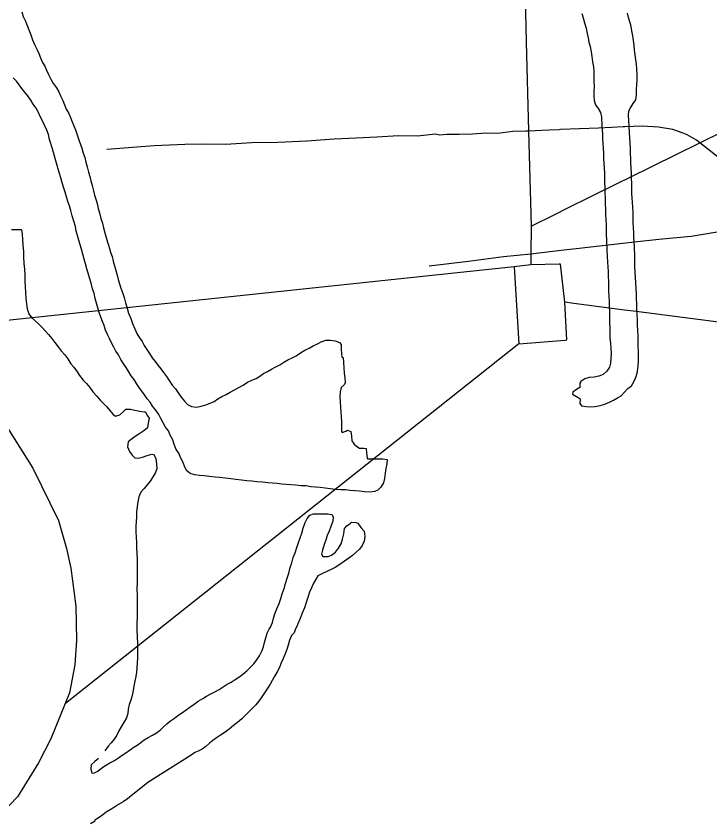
# Model space of a CAD drawing. Extents: x 1945482 to 2853149, y 66427 to 1015778.
# Drawn here: x 2304976 to 2307372, y 193965 to 196749 of the extents above; entities that cross this region are included whole.
import ezdxf

# ---------------------------------------------------------------- set-up
doc = ezdxf.new("R2010")
doc.units = 0
for name, color, linetype in [('Old_Level_35', 7, 'Continuous'), ('Old_Level_44', 7, 'Continuous'), ('Old_Level_52', 7, 'Continuous'), ('Old_Level_56', 7, 'Continuous'), ('Old_Level_60', 7, 'Continuous')]:
    doc.layers.add(name, color=color, linetype=linetype)

msp = doc.modelspace()

# ---------------------------------------------------------------- linework, layer by layer
at = {"layer": 'Old_Level_35'}
for p, q in [((2307071.7, 195965.5), (2307111.9, 195970)), ((2306848.1, 195940.1), (2306887.8, 195944.7))]:
    msp.add_line(p, q, dxfattribs=at)
for points in [[(2307111.9, 195970), (2307195.2, 195979.4), (2307306.9, 195989.8), (2307432.1, 196010.8), (2307492.1, 196011.1), (2307569.9, 196014.2), (2307580, 196014.6), (2307591.1, 196015.1)], [(2306887.8, 195944.7), (2306920.4, 195948.5), (2307071.7, 195965.5)], [(2306402.6, 195887.9), (2306538, 195903.3), (2306659.4, 195920.1), (2306754, 195929.3)], [(2306754, 195929.3), (2306763, 195930.2), (2306848.1, 195940.1)]]:
    msp.add_lwpolyline(points, dxfattribs=at)
at = {"layer": 'Old_Level_44'}
msp.add_lwpolyline([(2307407, 196256.4), (2307336.7, 196312), (2307325.8, 196320.6), (2307293, 196339.3), (2307276.7, 196346.7), (2307244.3, 196357.4), (2307193.9, 196365.4), (2307137.8, 196369.2), (2307077.8, 196366.8), (2307072.4, 196366.6), (2307032.2, 196364.8), (2306987.6, 196362.8), (2306856.5, 196357.5), (2306851.7, 196357.3), (2306816.4, 196355.6), (2306791.8, 196354.5), (2306746, 196352.2), (2306735.9, 196351.7), (2306691.9, 196351.1), (2306640, 196344.5), (2306597.9, 196345.8), (2306552, 196341.4), (2306506, 196340.8), (2306464.1, 196340.1), (2306438.1, 196337.9), (2306424, 196341.7), (2306362.2, 196334.9), (2306296.1, 196336), (2306222.3, 196331.1), (2306150.2, 196328), (2306074.3, 196325), (2305980.5, 196317.9), (2305880.5, 196312.6), (2305788.5, 196311.3), (2305700.7, 196306.2), (2305630.6, 196307.2), (2305558.6, 196306.4), (2305452.8, 196301), (2305289, 196288.9)], dxfattribs=at)
at = {"layer": 'Old_Level_52'}
msp.add_lwpolyline([(2304278.5, 195917.7), (2304442.8, 195812.2), (2304647.3, 195648.3), (2304784.3, 195523.7), (2304924.8, 195363.2), (2305033.7, 195189.4), (2305122.9, 195008.9), (2305150.7, 194912), (2305165.4, 194844.6), (2305182.6, 194713.2), (2305185.3, 194595.3), (2305178.6, 194511), (2305160.5, 194414.2), (2305096.7, 194255.7), (2305054, 194171.9), (2304980.6, 194055), (2304826.9, 193894.9)], dxfattribs=at)
at = {"layer": 'Old_Level_56'}
for p, q in [((2306733.4, 196826.5), (2306737.8, 196660.4)), ((2306737.8, 196660.4), (2306746, 196352.2)), ((2306746, 196352.2), (2306754.7, 196024.7)), ((2307092.4, 196191.4), (2307336.7, 196312)), ((2307054.1, 196172.5), (2307092.4, 196191.4)), ((2306877.1, 196085.2), (2307054.1, 196172.5)), ((2306754.7, 196024.7), (2306838.5, 196066.1)), ((2306838.5, 196066.1), (2306877.1, 196085.2)), ((2306754.7, 196024.7), (2306754, 195929.3)), ((2306754, 195929.3), (2306753.8, 195890.6)), ((2306695.8, 195884.1), (2304627, 195665.6)), ((2306851.6, 195893.4), (2306753.8, 195890.6)), ((2306902, 195757.6), (2306870.9, 195761.6)), ((2307076.8, 195734.9), (2306902, 195757.6)), ((2307117.1, 195729.7), (2307076.8, 195734.9)), ((2307702.8, 195653.6), (2307117.1, 195729.7)), ((2306712.2, 195618.3), (2305146.5, 194377.2))]:
    msp.add_line(p, q, dxfattribs=at)
for points in [[(2307336.7, 196312), (2308497.3, 196884.8), (2309185.7, 198264.3)], [(2306753.8, 195890.6), (2306695.8, 195884.1), (2306712.2, 195618.3), (2306871.6, 195631.2)], [(2306870.9, 195761.6), (2306855.7, 195893.5), (2306851.6, 195893.4)], [(2306871.6, 195631.2), (2306877.9, 195631.7), (2306870.9, 195761.6)]]:
    msp.add_lwpolyline(points, dxfattribs=at)
at = {"layer": 'Old_Level_60'}
for points in [[(2304996.5, 196764), (2305001, 196748.2), (2305008.2, 196732), (2305014.7, 196717), (2305020, 196702.2), (2305027.2, 196684), (2305033, 196667.2), (2305039.7, 196651.4), (2305047.5, 196635.2), (2305055, 196619.6), (2305060.5, 196605.4), (2305067.7, 196589.4), (2305075, 196576), (2305081.2, 196562.2), (2305088.5, 196547.4), (2305096.2, 196531.6), (2305105, 196515.4), (2305115.2, 196502), (2305123.5, 196488.2)], [(2306930, 196757.8), (2306934.2, 196743), (2306938.5, 196726.2), (2306944.5, 196707.4), (2306948.2, 196689.6), (2306951.2, 196674.4), (2306954.2, 196658.8), (2306958.2, 196643.8), (2306962.2, 196626.4), (2306964.2, 196610), (2306967, 196591.2), (2306969.5, 196574.2), (2306970.7, 196558.4), (2306971.5, 196542), (2306971.5, 196523.8), (2306972, 196506.4), (2306971.7, 196490.6), (2306971.7, 196474.2), (2306972, 196458.2), (2306976.5, 196442.8), (2306986, 196429.8), (2306994.5, 196417), (2306997.7, 196400.8), (2306999, 196371.1), (2307000.5, 196341.4), (2307001.2, 196326), (2307002.2, 196310), (2307003, 196294), (2307004.2, 196274.8), (2307005, 196257.2), (2307005.5, 196241.8), (2307006.5, 196224.6), (2307007.5, 196207.6), (2307008, 196191.6), (2307008.2, 196174.2), (2307009, 196159), (2307009.5, 196140), (2307010, 196119.6), (2307010.7, 196101.8), (2307011.5, 196083.2), (2307011.7, 196066.6), (2307012.5, 196045.6), (2307013.2, 196030.6), (2307013.7, 196013.8), (2307014.2, 195994.8), (2307014.7, 195977.4), (2307016.5, 195941.3), (2307018.7, 195899.8), (2307020, 195884.4), (2307020.5, 195868.2), (2307021.2, 195851.2), (2307021.5, 195834.6), (2307021.7, 195816.8), (2307022, 195799.6), (2307022.5, 195781.6), (2307023.7, 195765.4), (2307024.5, 195747), (2307025.5, 195730.2), (2307025.2, 195710.4), (2307025.5, 195692.2), (2307026.2, 195672.8), (2307026.2, 195656), (2307026.5, 195638.6), (2307028.2, 195619.2), (2307029.5, 195603.4), (2307030.5, 195586), (2307029.7, 195568.6), (2307028.5, 195551.8), (2307024.7, 195537.2), (2307015.5, 195523.4), (2307003.2, 195512), (2306988.7, 195506.2), (2306972.2, 195503.4), (2306955.2, 195502.2), (2306939.5, 195497), (2306926, 195488.8), (2306922.7, 195483), (2306922.7, 195468), (2306911, 195460.4), (2306898.5, 195451.4), (2306897.5, 195444.8), (2306903.5, 195440.6), (2306917.2, 195433.4), (2306923.5, 195428.2), (2306923.2, 195412.6)], [(2306923.2, 195412.6), (2306929, 195403.8), (2306944.2, 195401.6), (2306959.5, 195401.4), (2306976, 195401.8), (2306992.7, 195406), (2307009.5, 195410.4), (2307025.2, 195417.2), (2307039.5, 195424.4), (2307053.2, 195431.4), (2307066, 195439.4), (2307076.2, 195450.6), (2307088.2, 195464), (2307101.2, 195473.8), (2307110.7, 195489), (2307117.2, 195506), (2307121.5, 195522.8), (2307124.7, 195542.4), (2307125.5, 195558.6), (2307125.5, 195574), (2307125.2, 195593.2), (2307124.7, 195608.8), (2307124.5, 195626.8), (2307124.2, 195646), (2307123.5, 195664.8), (2307122.2, 195684.2), (2307121.5, 195702.6), (2307120.5, 195718), (2307120, 195736.2), (2307119.5, 195755.8), (2307119, 195775), (2307118, 195790), (2307117, 195809), (2307115.7, 195828.6), (2307115, 195848), (2307114, 195865.2), (2307113.2, 195884.2), (2307113, 195902), (2307113.2, 195920.8), (2307111.5, 195952.9), (2307109.5, 195987.2), (2307109.5, 196002.2), (2307108.5, 196019), (2307107.2, 196036.6), (2307106.7, 196055.6), (2307106.7, 196071), (2307105.5, 196090.4), (2307104.5, 196106), (2307103.5, 196121.6), (2307102.7, 196136.6), (2307102.5, 196153.6), (2307102.5, 196173.2), (2307101.7, 196189.2), (2307100.7, 196207.8), (2307100, 196223.2), (2307099.2, 196242.8), (2307098.5, 196258.2), (2307097.7, 196273.4), (2307097.2, 196292.4), (2307096.5, 196311.8), (2307095, 196329.4), (2307094.5, 196346.4), (2307093, 196370.5), (2307091, 196407), (2307092, 196422), (2307097.7, 196433.2), (2307106.7, 196447.2), (2307116.5, 196460.4), (2307118.5, 196477.2), (2307118.7, 196494.6), (2307119.5, 196513.4), (2307121, 196528.4), (2307121.2, 196548.2), (2307119.7, 196567.4), (2307118.5, 196583.4), (2307115.7, 196598.8), (2307113.5, 196615.6), (2307111.7, 196631.8), (2307110.2, 196649), (2307108, 196665.4), (2307105.5, 196680.8), (2307102.5, 196698.2), (2307099.5, 196713.4), (2307095, 196729), (2307091, 196744.2), (2307087.5, 196759.4)], [(2305130.2, 196191.6), (2305125.2, 196209.6), (2305120.5, 196226), (2305115.7, 196241.6), (2305111.7, 196258.2), (2305101.5, 196291.7), (2305091.7, 196323.8), (2305087.7, 196340.8), (2305082, 196356), (2305074.2, 196372.8), (2305067.5, 196387.8), (2305059.5, 196402.2), (2305053.2, 196416.8), (2305045.5, 196431.4), (2305035.7, 196445.4), (2305027.2, 196459.6), (2305017, 196474.4), (2305005.5, 196487.8), (2304995.7, 196499.6), (2304986.5, 196511.6), (2304977.2, 196524.4), (2304966.2, 196536)], [(2305123.5, 196488.2), (2305129.5, 196474.4)], [(2305129.5, 196474.4), (2305137.2, 196458.2), (2305143.5, 196442.8), (2305149.2, 196428.6), (2305158, 196413.2), (2305164.5, 196399.6), (2305169.7, 196384.8), (2305176, 196370.4), (2305181.5, 196356.2), (2305194.5, 196318.5), (2305203, 196294), (2305208, 196276.6), (2305213.5, 196260.8), (2305217.5, 196245.6), (2305222, 196229.2), (2305226.5, 196210.8), (2305230.5, 196195.6), (2305234.5, 196180.6), (2305238.7, 196165), (2305243.7, 196146.4), (2305247.5, 196131.6), (2305251.5, 196117), (2305255.7, 196102), (2305259.7, 196085.2), (2305264.2, 196070.4), (2305268.5, 196050.6), (2305274, 196034.2), (2305278.5, 196018.2), (2305282.5, 196000.8), (2305287.7, 195985.6), (2305291.7, 195969.4), (2305296.2, 195954.8), (2305302.5, 195935), (2305307.5, 195919.6), (2305311.5, 195903.4), (2305316.2, 195887), (2305320.7, 195871), (2305325.2, 195854.8), (2305329.2, 195840), (2305333.7, 195825), (2305338, 195810.4), (2305344.5, 195792.4), (2305349, 195777.6), (2305354.5, 195759.4), (2305359.5, 195741.4), (2305364.7, 195724.4), (2305372, 195706.2), (2305378.7, 195688), (2305386.2, 195670.4), (2305393.5, 195654.2), (2305402.2, 195639.4), (2305411.2, 195625.8), (2305419, 195612.6), (2305428.2, 195598.6), (2305436.5, 195584.6), (2305445.7, 195570)], [(2305135.7, 196173.6), (2305130.2, 196191.6)], [(2306146, 195111), (2306129.7, 195112.6), (2306113.7, 195114.4), (2306098, 195115), (2306079.5, 195115.8), (2306061, 195117.4), (2306043.2, 195119.8), (2306026, 195122), (2306010.5, 195123.8), (2305994.5, 195125), (2305977.5, 195127.8), (2305959.2, 195128.8), (2305940.7, 195130.4), (2305924.5, 195131.4), (2305909, 195132.6), (2305893.5, 195134.2), (2305877.2, 195136.4), (2305862, 195137.4), (2305846, 195138.4), (2305827.2, 195140.6), (2305807.5, 195142.6), (2305790.7, 195144), (2305773, 195146), (2305754.7, 195148.2), (2305735.5, 195149.6), (2305717.5, 195153), (2305698.5, 195154.8), (2305678.2, 195156.8), (2305663.5, 195158.6), (2305643.7, 195160.6), (2305626, 195162.4), (2305609.7, 195164.2), (2305592.5, 195166.8), (2305577.5, 195170.6), (2305565.7, 195179.6), (2305559.2, 195193.2), (2305553.2, 195208.6), (2305544.7, 195223.8), (2305538, 195241.2), (2305529.5, 195254), (2305522.5, 195270.6), (2305517, 195286.8), (2305508.7, 195303), (2305502.5, 195318.6), (2305492, 195331.2), (2305483.5, 195345.4), (2305475.5, 195360.8), (2305469.2, 195375), (2305459, 195389.2), (2305447.7, 195403.6), (2305439.2, 195417), (2305428.7, 195428.6), (2305420, 195442), (2305410, 195454.6), (2305401.2, 195468), (2305392.2, 195481.6), (2305383.5, 195494.8), (2305373.2, 195508.4), (2305365.2, 195521.2), (2305356.5, 195536.2), (2305346.5, 195551.2), (2305338.2, 195564), (2305329.5, 195579.8), (2305320.5, 195593.4), (2305313.2, 195607.2), (2305306.2, 195621.4), (2305298.2, 195636.2), (2305291.5, 195650.6), (2305284.5, 195665.8), (2305280.5, 195681.2), (2305274.7, 195695.4), (2305269.2, 195710.2), (2305263, 195726.4), (2305258.7, 195742.2), (2305253.7, 195758.2), (2305249.2, 195774.2), (2305245.5, 195793.2), (2305240.5, 195808.4), (2305235.2, 195827.6), (2305229.2, 195845.6), (2305225.2, 195861.6), (2305221, 195876.6), (2305216, 195894.6), (2305211.5, 195910.6), (2305206.2, 195927.2), (2305202.5, 195944.6), (2305197.7, 195959.4), (2305192.5, 195976.2), (2305187.7, 195992), (2305184, 196007.6), (2305181, 196023), (2305175.7, 196041), (2305170.2, 196060.2), (2305165.5, 196078.2), (2305160.2, 196094.2), (2305154.5, 196109.6), (2305150, 196126), (2305146.2, 196141.2), (2305140, 196158.4), (2305135.7, 196173.6)], [(2304960, 196013), (2304977, 196012.6), (2304992.7, 196012.4), (2304995, 196012.2), (2304997.5, 195996.8), (2304998.7, 195978.4), (2304999.5, 195958.4), (2305001.5, 195937.2), (2305002.2, 195916.8), (2305003.5, 195895.2), (2305005.2, 195875.8), (2305006.2, 195854.6), (2305006.5, 195832.8), (2305007, 195816.6), (2305008.2, 195795.8), (2305009.7, 195774.8), (2305012.2, 195756), (2305014.7, 195738.6), (2305020.5, 195722), (2305029.5, 195709.6), (2305041, 195698.6), (2305054.2, 195685.8), (2305066.2, 195675), (2305078.2, 195662.4), (2305088.2, 195650), (2305099.5, 195637.2)], [(2305099.5, 195637.2), (2305110.5, 195622.4), (2305121, 195608.4), (2305132, 195594.2), (2305144, 195580.4), (2305155.2, 195566.2), (2305165.2, 195549.8), (2305175.2, 195537.2), (2305187.2, 195521.8)], [(2305445.7, 195570), (2305456.5, 195557), (2305466, 195544.4), (2305475.5, 195532.4), (2305485.5, 195519), (2305495.5, 195506), (2305505, 195491.2), (2305515.2, 195476), (2305526.2, 195462.8), (2305535.5, 195449.2), (2305546.5, 195434.8), (2305557.2, 195420.4), (2305568.5, 195408.8), (2305581.5, 195401.6), (2305599.2, 195399.6), (2305615.7, 195402.8), (2305631.5, 195408.2), (2305646.2, 195413.4), (2305660.2, 195419.6), (2305672.7, 195428.4), (2305686.7, 195436), (2305701.2, 195443), (2305715.7, 195451.4), (2305730.7, 195459), (2305745.2, 195467.8), (2305760.2, 195476.2), (2305775.5, 195485.8), (2305789.7, 195493.2), (2305805.2, 195498.4), (2305817.5, 195507.2), (2305830.5, 195516), (2305844.5, 195523), (2305858.2, 195530.4), (2305871.2, 195538.2), (2305886.7, 195546.2), (2305901.2, 195555.4), (2305914.5, 195563), (2305929, 195569.8), (2305943.2, 195576.6), (2305958.5, 195587.4), (2305973.5, 195596), (2305988, 195603.6), (2306002.2, 195611.2), (2306016.5, 195618.4), (2306030, 195625), (2306045.5, 195630.6), (2306062, 195630.6), (2306078.5, 195628.4), (2306092.5, 195622.4), (2306098.5, 195615.6), (2306099, 195600.2), (2306099.5, 195584), (2306101, 195572.4), (2306105.5, 195571.2), (2306106.5, 195553.8), (2306108.2, 195535.6), (2306109.5, 195517.4), (2306111, 195500.8), (2306112, 195484.8), (2306110.2, 195478), (2306098.5, 195467.8), (2306095.2, 195452.8), (2306094.2, 195435), (2306095, 195417.6), (2306096.5, 195399.2), (2306097.5, 195383.4), (2306098.5, 195367.2), (2306099.7, 195348.2), (2306099.5, 195331.4), (2306099.5, 195315.4), (2306102.2, 195312), (2306114.5, 195317.4), (2306121, 195320.8), (2306132.2, 195315.4), (2306134.5, 195299.8), (2306135.5, 195283.6), (2306144, 195271.6), (2306155.7, 195261.8), (2306162.2, 195258.4), (2306177.2, 195258.2), (2306185.5, 195256.6), (2306186.2, 195241.2), (2306188, 195224.6), (2306189.7, 195221.2), (2306208.5, 195221.2), (2306225.2, 195221.2), (2306242.7, 195221), (2306257.5, 195219.4), (2306256.2, 195204.4), (2306253, 195187.8), (2306250.2, 195172.2), (2306248.2, 195154), (2306244.5, 195139), (2306236, 195123.4), (2306225, 195113.2), (2306214.7, 195108.8), (2306197.2, 195107), (2306179.5, 195107.8), (2306161.7, 195109.4), (2306146, 195111)], [(2305187.2, 195521.8), (2305195.5, 195508.8), (2305207.5, 195493.2), (2305219.5, 195481.4), (2305231.2, 195468), (2305241.7, 195452.6), (2305254.5, 195438.2), (2305267, 195424.2), (2305277.5, 195412), (2305289, 195400.8), (2305299.5, 195388), (2305311, 195375), (2305319.7, 195368.6), (2305334.5, 195373.6), (2305346.2, 195384.2), (2305355.2, 195393), (2305371.5, 195392.6), (2305386, 195389), (2305403, 195386.2), (2305418.5, 195384.2), (2305422, 195384.4), (2305430.2, 195369.8), (2305435.7, 195361.8), (2305432.5, 195345), (2305430.2, 195328.6), (2305417.5, 195318.6), (2305403.5, 195308.4), (2305387.5, 195298), (2305373.5, 195288), (2305363.2, 195279.8), (2305360.5, 195262.4), (2305367.5, 195246.6), (2305376.5, 195234.4), (2305386.7, 195225), (2305397.7, 195223.2), (2305412.5, 195227), (2305428.5, 195233.2), (2305445, 195237.4), (2305452.7, 195234.8), (2305459.2, 195222), (2305460.5, 195203.8), (2305461.7, 195186.6), (2305457, 195171.6), (2305447.5, 195157.2), (2305438.7, 195144.2), (2305428.7, 195131.6), (2305418.5, 195119.4), (2305406.7, 195106), (2305399.7, 195090.8), (2305396.5, 195072.6), (2305394, 195056.8), (2305392.5, 195037), (2305392, 195020.4), (2305390.5, 195005.4), (2305389.7, 194989), (2305389.5, 194971), (2305390.5, 194950), (2305391.5, 194933.8), (2305392.5, 194913.4), (2305393.5, 194896.2), (2305394.2, 194874.6), (2305394.5, 194853.8), (2305394.5, 194838.8), (2305394, 194817.6), (2305393.7, 194795.2), (2305393.5, 194772.8), (2305394, 194749.6), (2305394.7, 194728.4), (2305394.7, 194707), (2305394.5, 194688.6), (2305393.7, 194672.4), (2305393.5, 194655.8), (2305393.5, 194640), (2305393.5, 194631.8), (2305395.5, 194582.8), (2305395.7, 194567.2), (2305396, 194550.8), (2305395.5, 194535), (2305394.5, 194517.4), (2305393.2, 194500.8), (2305391.7, 194485.2), (2305389.7, 194470), (2305386, 194454.8), (2305383, 194437.4), (2305380.5, 194421.6), (2305376.7, 194404.8), (2305372.2, 194389), (2305367, 194373.6), (2305363.7, 194357.6), (2305362.5, 194342.4), (2305357.5, 194328.2), (2305349.7, 194314), (2305339.5, 194297.2), (2305331.5, 194282.4), (2305324.2, 194268.2), (2305314.7, 194253.6), (2305304.5, 194241.4), (2305294.7, 194229.8), (2305283.2, 194214.2)], [(2305838, 194603.8), (2305842.7, 194620.4), (2305850.2, 194634), (2305854.7, 194640.4), (2305861.5, 194656.6), (2305865, 194671.8), (2305869.7, 194686.2), (2305877, 194703.4), (2305884.7, 194721.8), (2305890.2, 194739.6), (2305895.2, 194755.6), (2305901.5, 194774), (2305906.7, 194791), (2305912.5, 194810.2), (2305918.2, 194827.2), (2305923, 194846.8), (2305928.5, 194862.4), (2305933.5, 194880.8), (2305939.5, 194897.2), (2305945.2, 194915), (2305951.5, 194932.2), (2305957.5, 194948.6), (2305962.7, 194964.6), (2305967.7, 194982.6), (2305974.5, 195001.4), (2305981.5, 195015.4), (2305990.5, 195027.4), (2306003.5, 195031.6), (2306021.5, 195031.4), (2306037.5, 195031.2), (2306053.2, 195032), (2306066.7, 195029), (2306071.5, 195021), (2306069.5, 195005.8), (2306062.7, 194988.2), (2306057.5, 194971.8), (2306050.7, 194957.2), (2306045.2, 194940.8), (2306040.5, 194925.4), (2306034.7, 194906.8), (2306030.2, 194892.4), (2306035, 194884.8), (2306053.5, 194884.6), (2306065.7, 194888.6), (2306079, 194899.6), (2306089.7, 194912.8), (2306098.5, 194927.6), (2306103.7, 194944.4), (2306107.5, 194962.6), (2306110.7, 194981.2), (2306118.5, 194990.6), (2306131, 194999.8), (2306134.5, 195002.6), (2306150.5, 195001.8), (2306156.7, 194999.2), (2306166.7, 194985), (2306178.5, 194972), (2306180.5, 194953.6), (2306178.5, 194937.6), (2306171, 194922.4), (2306161.5, 194909.4), (2306149.7, 194898.2), (2306137.5, 194888), (2306125.2, 194879), (2306109.7, 194868), (2306094.5, 194856.6), (2306078.5, 194846.4), (2306064.7, 194840), (2306051, 194833.8), (2306034.2, 194825.8), (2306018, 194817.6), (2306009.5, 194804), (2306002.5, 194790.4), (2305996, 194776.6), (2305989.7, 194761.4), (2305983.5, 194742.8), (2305977.5, 194726), (2305971.5, 194706.8), (2305964.2, 194689), (2305956.7, 194670), (2305949.5, 194651.6), (2305946, 194643), (2305941.2, 194635), (2305936.5, 194620.8), (2305927, 194611.6), (2305920.5, 194595.4), (2305916, 194578.8), (2305911.5, 194563.6), (2305905.7, 194549), (2305898.2, 194532.2), (2305891.5, 194517.6), (2305885.2, 194501.2), (2305877.5, 194486.6), (2305869.5, 194473.2), (2305860.2, 194457), (2305853, 194443.4), (2305843.5, 194428), (2305834.5, 194413.8)], [(2305260.5, 194187.8), (2305248.2, 194177.4), (2305236, 194165.4), (2305234.7, 194150.4), (2305237.5, 194137.8), (2305244.7, 194136.6), (2305259, 194144.2), (2305272.2, 194155.2), (2305285, 194163.4), (2305300.2, 194172), (2305315.7, 194180), (2305329.5, 194189.4), (2305342.7, 194198.8), (2305355.7, 194206.8), (2305367.6, 194215.9), (2305368.6, 194216.7), (2305381, 194225), (2305394.7, 194233), (2305406.5, 194242.6), (2305419, 194251.4), (2305432.5, 194260.2), (2305447.5, 194267.8), (2305461.5, 194275.8), (2305473.5, 194285), (2305485, 194296.4), (2305496.5, 194307), (2305509.2, 194317.2), (2305522.7, 194327), (2305535.2, 194335.8), (2305550.5, 194346), (2305563.5, 194355.8), (2305576.2, 194365), (2305590.7, 194375), (2305605, 194384.8), (2305620.5, 194394.6), (2305633.7, 194402.6), (2305648.5, 194410.6), (2305662.2, 194417.2), (2305677.5, 194426), (2305691.2, 194435), (2305704.7, 194443.6), (2305718.5, 194451.2), (2305732.5, 194460), (2305745.5, 194468.6), (2305759.5, 194478.2), (2305772.7, 194490.4), (2305785.5, 194502.4), (2305797.2, 194514.4), (2305806.5, 194526.6), (2305816.5, 194541.8), (2305824.7, 194557.6), (2305830.2, 194572.8), (2305834.5, 194587.4), (2305838, 194603.8)], [(2305834.5, 194413.8), (2305825.2, 194399.8), (2305814.5, 194385.4), (2305804.5, 194372.8), (2305793, 194361.6), (2305779.7, 194348.2), (2305767.7, 194335.6), (2305755.5, 194324.4), (2305741, 194312), (2305727, 194300.8), (2305712, 194288.8), (2305698.2, 194278.4), (2305682.2, 194268.2), (2305668.2, 194259), (2305656, 194250), (2305644.5, 194240), (2305631.5, 194229.2), (2305619, 194219.8), (2305604.5, 194212.2), (2305593.5, 194208.2), (2305581.2, 194199.2), (2305431.5, 194104.2), (2305361.2, 194048.4), (2305346.2, 194038), (2305329.5, 194028.6)], [(2305329.5, 194028.6), (2305315.5, 194019.4), (2305301, 194009.8), (2305287.5, 194002.2), (2305275.2, 193993), (2305262.5, 193983.6), (2305248, 193975), (2305246.5, 193969.8), (2305233.5, 193961.4)]]:
    msp.add_lwpolyline(points, dxfattribs=at)

doc.saveas('drawing.dxf')
